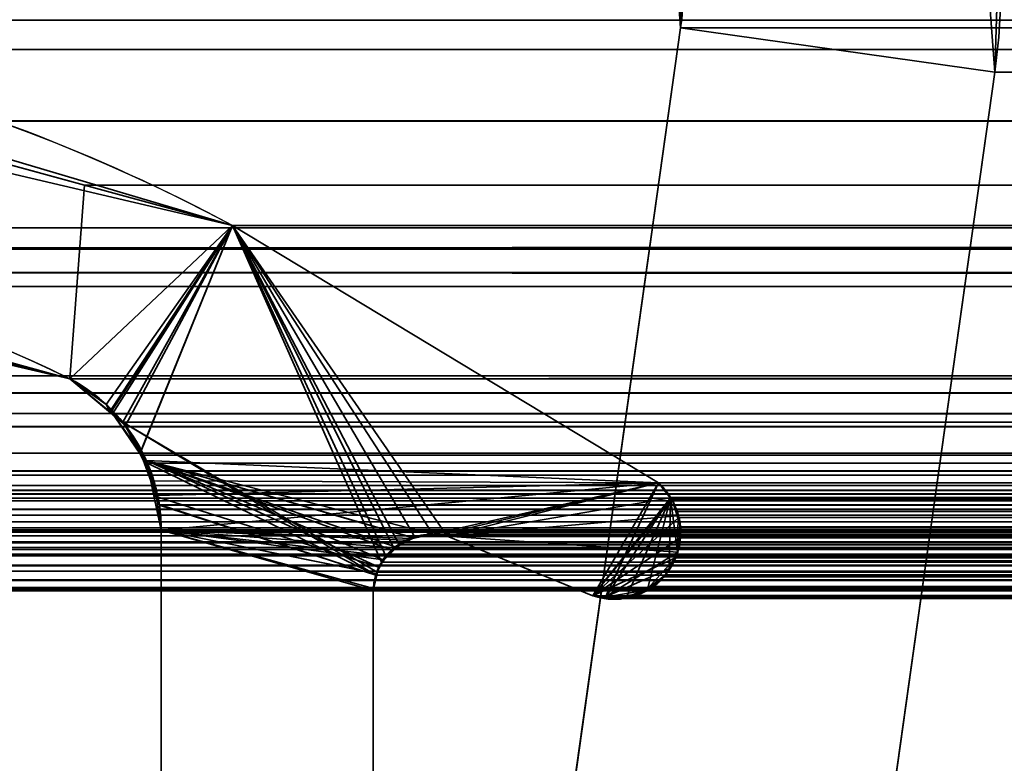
# Model space of a CAD drawing. Header units: millimetres. Extents: x -603 to 3703, y -120 to 193.
# Tile 331 of 656: x 1020.83 to 1025.49, y 10.73 to 14.24. Entities that reach past the tile are written whole.
import ezdxf

# ---------------------------------------------------------------- set-up
doc = ezdxf.new("R2010")
doc.units = ezdxf.units.MM
doc.layers.add('152', color=7, linetype='Continuous', true_color=0xffffff)

# ---------------------------------------------------------------- blocks, each defined once
blk = doc.blocks.new('UG_SURFACE_002')
at = {"layer": '152', "color": 252, "linetype": 'Continuous', "lineweight": 35}
for points in [[(2177.5, -35, 2213.0001), (2177.5, 174.4, 2213.0001), (822.5, 174.4, 2213.0001), (822.5, -35, 2213.0001)], [(972.5, -35, 2063), (972.5, 174.4, 2063), (2027.4999, 174.4, 2063), (2027.4999, -35, 2063)]]:
    blk.add_3dface(points, dxfattribs=at)
blk = doc.blocks.new('UG_SURFACE_087')
at = {"layer": '152', "color": 252, "linetype": 'Continuous', "lineweight": 35}
for points in [[(1023.9546, 14.2001, -7), (1023.9049, 14.8687, -7), (1025.3432, 15.2948, -7), (1025.4401, 13.9913, -7)], [(1025.4616, 14.6483, 2008.0385), (1025.4401, 13.9913, -7), (1025.3432, 15.2948, -7)], [(1023.9657, 14.5371, 2009.5344), (1023.9049, 14.8687, -7), (1023.9546, 14.2001, -7)], [(1025.4401, 13.9913, 2008.06), (1025.4616, 14.6483, 2008.0385), (1023.9657, 14.5371, 2009.5344), (1023.9546, 14.2001, 2009.5453)], [(1025.4616, 14.6483, 2008.0385), (1025.4401, 13.9913, 2008.06), (1025.4401, 13.9913, -7)], [(1023.9546, 14.2001, -7), (1023.9546, 14.2001, 2009.5453), (1023.9657, 14.5371, 2009.5344)], [(1023.9546, 14.2001, 2009.5453), (1023.9546, 14.2001, -7), (1023.0219, 7.5631, -7), (1023.0219, 7.5631, 2010.478)], [(1024.5073, 7.3544, 2008.9927), (1025.4401, 13.9913, 2008.06), (1023.9546, 14.2001, 2009.5453), (1023.0219, 7.5631, 2010.478)], [(1023.0219, 7.5631, -7), (1023.9546, 14.2001, -7), (1025.4401, 13.9913, -7), (1024.5073, 7.3544, -7)], [(1025.4401, 13.9913, 2008.06), (1024.5073, 7.3544, 2008.9927), (1024.5073, 7.3544, -7), (1025.4401, 13.9913, -7)]]:
    blk.add_3dface(points, dxfattribs=at)
blk = doc.blocks.new('UG_SURFACE_088')
at = {"layer": '152', "color": 252, "linetype": 'Continuous', "lineweight": 35}
for points in [[(1023.9546, 14.2001, -7), (1023.9049, 14.8687, -7), (1025.3432, 15.2948, -7), (1025.4401, 13.9913, -7)], [(1025.4616, 14.6483, 2008.0385), (1025.4401, 13.9913, -7), (1025.3432, 15.2948, -7)], [(1023.9657, 14.5371, 2009.5344), (1023.9049, 14.8687, -7), (1023.9546, 14.2001, -7)], [(1025.4401, 13.9913, 2008.06), (1025.4616, 14.6483, 2008.0385), (1023.9657, 14.5371, 2009.5344), (1023.9546, 14.2001, 2009.5453)], [(1025.4616, 14.6483, 2008.0385), (1025.4401, 13.9913, 2008.06), (1025.4401, 13.9913, -7)], [(1023.9546, 14.2001, -7), (1023.9546, 14.2001, 2009.5453), (1023.9657, 14.5371, 2009.5344)], [(1023.9546, 14.2001, 2009.5453), (1023.9546, 14.2001, -7), (1023.0219, 7.5631, -7), (1023.0219, 7.5631, 2010.478)], [(1024.5073, 7.3544, 2008.9927), (1025.4401, 13.9913, 2008.06), (1023.9546, 14.2001, 2009.5453), (1023.0219, 7.5631, 2010.478)], [(1023.0219, 7.5631, -7), (1023.9546, 14.2001, -7), (1025.4401, 13.9913, -7), (1024.5073, 7.3544, -7)], [(1025.4401, 13.9913, 2008.06), (1024.5073, 7.3544, 2008.9927), (1024.5073, 7.3544, -7), (1025.4401, 13.9913, -7)]]:
    blk.add_3dface(points, dxfattribs=at)
blk = doc.blocks.new('UG_SURFACE_089')
at = {"layer": '152', "color": 252, "linetype": 'Continuous', "lineweight": 35}
for points in [[(1023.9546, 14.2001, 2009.5453), (1023.9657, 14.5371, 2009.5344), (1025.4616, 14.6483, 2008.0385), (1025.4401, 13.9913, 2008.06)], [(1974.5384, 14.6483, 2008.0385), (1025.4401, 13.9913, 2008.06), (1025.4616, 14.6483, 2008.0385)], [(1974.5384, 14.6483, 2008.0385), (1974.5599, 13.9913, 2008.06), (1025.4401, 13.9913, 2008.06)], [(1023.9657, 14.5371, 2009.5344), (1023.9546, 14.2001, 2009.5453), (1976.0454, 14.2001, 2009.5453)], [(1023.9657, 14.5371, 2009.5344), (1976.0454, 14.2001, 2009.5453), (1976.0343, 14.5371, 2009.5344)], [(1011, -46.92, 2022.5), (1989, -46.92, 2022.5), (1989, 14.42, 2022.5), (1011, 14.42, 2022.5)], [(1012.5, -46.92, 2020.9999), (1012.5, 14.42, 2020.9999), (1987.5, 14.42, 2020.9999), (1987.5, -46.92, 2020.9999)], [(1023.9546, 14.2001, 2009.5453), (1023.0219, 7.5631, 2010.478), (1976.9781, 7.5631, 2010.478), (1976.0454, 14.2001, 2009.5453)], [(1023.0219, 7.5631, 2010.478), (1023.9546, 14.2001, 2009.5453), (1025.4401, 13.9913, 2008.06), (1024.5073, 7.3544, 2008.9927)], [(1025.4401, 13.9913, 2008.06), (1974.5599, 13.9913, 2008.06), (1975.4927, 7.3544, 2008.9927), (1024.5073, 7.3544, 2008.9927)]]:
    blk.add_3dface(points, dxfattribs=at)
blk = doc.blocks.new('UG_SURFACE_143')
at = {"layer": '152', "color": 7, "linetype": 'Continuous', "lineweight": 35}
for points in [[(1019.1603, 14.0597, -7), (1019.1569, 13.8955, 2014.343), (1021.837, 13.2666, 2011.663)], [(1021.837, 13.2666, 2011.663), (1021.837, 13.2666, -7), (1019.1603, 14.0597, -7)], [(1019.1603, 14.0597, -7), (1021.837, 13.2666, -7), (1021.0677, 12.5427, -7), (1019.5546, 12.9202, -7)], [(1019.5757, 12.9535, 2013.9244), (1021.0677, 12.5427, 2012.4321), (1021.837, 13.2666, 2011.663), (1019.1569, 13.8955, 2014.343)], [(1021.2393, 12.4215, -7), (1021.0677, 12.5427, -7), (1021.837, 13.2666, -7)], [(1021.837, 13.2666, 2011.663), (1021.0677, 12.5427, 2012.4321), (1021.2597, 12.3814, 2012.2404)], [(1021.2604, 12.3921, -7), (1021.2393, 12.4215, -7), (1021.837, 13.2666, -7)], [(1021.2597, 12.3814, 2012.2404), (1021.3308, 12.3216, 2012.1691), (1021.837, 13.2666, 2011.663)], [(1021.837, 13.2666, -7), (1021.4024, 12.1942, -7), (1021.2604, 12.3921, -7)], [(1021.837, 13.2666, 2011.663), (1021.3308, 12.3216, 2012.1691), (1021.3993, 12.1889, 2012.1007)], [(1021.3993, 12.1889, 2012.1007), (1021.4653, 12.0607, 2012.0347), (1023.8501, 12.0514, 2009.65), (1021.837, 13.2666, 2011.663)], [(1021.837, 13.2666, -7), (1023.8501, 12.0514, -7), (1021.4299, 12.1557, -7), (1021.4024, 12.1942, -7)], [(1021.837, 13.2666, 2011.663), (1023.8501, 12.0514, 2009.65), (1023.8501, 12.0514, -7), (1021.837, 13.2666, -7)], [(1021.0677, 12.5427, 2012.4321), (1019.5757, 12.9535, 2013.9244), (1019.5546, 12.9202, -7)], [(1019.5546, 12.9202, -7), (1021.0677, 12.5427, -7), (1021.0677, 12.5427, 2012.4321)], [(1021.0677, 12.5427, -7), (1021.2393, 12.4215, -7), (1021.2597, 12.3814, 2012.2404)], [(1021.2597, 12.3814, 2012.2404), (1021.0677, 12.5427, 2012.4321), (1021.0677, 12.5427, -7)], [(1021.2393, 12.4215, -7), (1021.2604, 12.3921, -7), (1021.2597, 12.3814, 2012.2404)], [(1021.3308, 12.3216, 2012.1691), (1021.2597, 12.3814, 2012.2404), (1021.2604, 12.3921, -7)], [(1021.2604, 12.3921, -7), (1021.4024, 12.1942, -7), (1021.3993, 12.1889, 2012.1007)], [(1021.3993, 12.1889, 2012.1007), (1021.3308, 12.3216, 2012.1691), (1021.2604, 12.3921, -7)], [(1021.4653, 12.0607, 2012.0347), (1021.3993, 12.1889, 2012.1007), (1021.4024, 12.1942, -7)], [(1021.4024, 12.1942, -7), (1021.4299, 12.1557, -7), (1021.4756, 11.9915, 2012.0244)], [(1021.4756, 11.9915, 2012.0244), (1021.4653, 12.0607, 2012.0347), (1021.4024, 12.1942, -7)], [(1021.4654, 11.9898, -7), (1021.4299, 12.1557, -7), (1022.5284, 11.6524, -7)], [(1021.4299, 12.1557, -7), (1022.5879, 11.7338, -7), (1022.5527, 11.6857, -7)], [(1021.4299, 12.1557, -7), (1022.6831, 11.7922, -7), (1022.6097, 11.7471, -7)], [(1021.4299, 12.1557, -7), (1022.7839, 11.8082, -7), (1022.6879, 11.793, -7)], [(1022.6097, 11.7471, -7), (1022.5879, 11.7338, -7), (1021.4299, 12.1557, -7)], [(1022.818, 11.8051, -7), (1022.7839, 11.8082, -7), (1021.4299, 12.1557, -7), (1023.8501, 12.0514, -7)], [(1022.6879, 11.793, -7), (1022.6831, 11.7922, -7), (1021.4299, 12.1557, -7)], [(1022.5527, 11.6857, -7), (1022.5284, 11.6524, -7), (1021.4299, 12.1557, -7)], [(1021.4299, 12.1557, -7), (1021.4654, 11.9898, -7), (1021.4756, 11.9915, 2012.0244)], [(1023.8501, 12.0514, 2009.65), (1021.4653, 12.0607, 2012.0347), (1021.4756, 11.9915, 2012.0244)], [(1021.4756, 11.9915, 2012.0244), (1021.5, 11.8277, 2012.0001), (1023.8501, 12.0514, 2009.65)], [(1022.6884, 11.7875, 2010.8116), (1022.7839, 11.8082, 2010.7162), (1023.8501, 12.0514, 2009.65), (1021.5, 11.8277, 2012.0001)], [(1023.8501, 12.0514, 2009.65), (1022.7839, 11.8082, 2010.7162), (1022.818, 11.8051, 2010.6821)], [(1023.8501, 12.0514, -7), (1022.8515, 11.798, -7), (1022.818, 11.8051, -7)], [(1022.818, 11.8051, 2010.6821), (1022.8515, 11.798, 2010.6485), (1023.8501, 12.0514, 2009.65)], [(1022.8515, 11.798, -7), (1023.8501, 12.0514, -7), (1023.9059, 11.9797, -7)], [(1023.8501, 12.0514, 2009.65), (1022.8515, 11.798, 2010.6485), (1023.54, 11.5173, 2009.9599), (1023.5965, 11.5037, 2009.9034)], [(1023.9075, 11.9798, 2009.5925), (1023.8501, 12.0514, 2009.65), (1023.5965, 11.5037, 2009.9034), (1023.597, 11.5036, 2009.903)], [(1023.8501, 12.0514, -7), (1023.8501, 12.0514, 2009.65), (1023.9075, 11.9798, 2009.5925)], [(1023.9075, 11.9798, 2009.5925), (1023.9059, 11.9797, -7), (1023.8501, 12.0514, -7)], [(1021.5, 11.8277, 2012.0001), (1021.4756, 11.9915, 2012.0244), (1021.4654, 11.9898, -7)], [(1022.5284, 11.6524, -7), (1022.5208, 11.6205, -7), (1021.5, 11.8277, -7), (1021.4654, 11.9898, -7)], [(1021.4654, 11.9898, -7), (1021.5, 11.8277, -7), (1021.5, 11.8277, 2012.0001)], [(1023.9059, 11.9797, -7), (1023.9217, 11.9593, -7), (1023.9393, 11.8953, -7), (1022.8515, 11.798, -7)], [(1023.9075, 11.9798, 2009.5925), (1023.597, 11.5036, 2009.903), (1023.7019, 11.5184, 2009.798)], [(1023.9075, 11.9798, 2009.5925), (1023.7019, 11.5184, 2009.798), (1023.7703, 11.528, 2009.7296), (1023.7987, 11.5489, 2009.7013)], [(1023.7987, 11.5489, 2009.7013), (1023.8774, 11.6068, 2009.6226), (1023.9007, 11.6452, 2009.5992), (1023.9075, 11.9798, 2009.5925)], [(1023.9075, 11.9798, 2009.5925), (1023.9007, 11.6452, 2009.5992), (1023.9345, 11.7002, 2009.5656), (1023.94, 11.724, 2009.5601)], [(1023.9059, 11.9797, -7), (1023.9075, 11.9798, 2009.5925), (1023.9173, 11.9675, 2009.5825)], [(1023.9173, 11.9675, 2009.5825), (1023.9217, 11.9593, -7), (1023.9059, 11.9797, -7)], [(1023.9438, 11.8957, 2009.5563), (1023.9173, 11.9675, 2009.5825), (1023.9075, 11.9798, 2009.5925), (1023.94, 11.724, 2009.5601)], [(1023.9173, 11.9675, 2009.5825), (1023.9393, 11.8953, -7), (1023.9217, 11.9593, -7)], [(1023.9173, 11.9675, 2009.5825), (1023.9438, 11.8957, 2009.5563), (1023.9393, 11.8953, -7)], [(1023.9393, 11.8953, -7), (1023.9557, 11.835, -7), (1023.9527, 11.8107, -7), (1022.8515, 11.798, -7)], [(1023.9557, 11.835, -7), (1023.9393, 11.8953, -7), (1023.9438, 11.8957, 2009.5563)], [(1023.954, 11.81, 2009.546), (1023.9497, 11.8796, 2009.5503), (1023.9438, 11.8957, 2009.5563), (1023.94, 11.724, 2009.5601)], [(1023.9557, 11.835, -7), (1023.9438, 11.8957, 2009.5563), (1023.9497, 11.8796, 2009.5503)], [(1023.9497, 11.8796, 2009.5503), (1023.9527, 11.8107, -7), (1023.9557, 11.835, -7)], [(1023.9497, 11.8796, 2009.5503), (1023.954, 11.81, 2009.546), (1023.9527, 11.8107, -7)], [(1021.5, 5.7035, -7), (1021.5, 11.8277, -7), (1022.5021, 11.5427, -7), (1022.5021, 7.7467, -7)], [(1022.5208, 11.6205, -7), (1022.5021, 11.5427, -7), (1021.5, 11.8277, -7)], [(1022.5021, 7.7467, 2010.9978), (1022.5021, 11.5427, 2010.9978), (1021.5, 11.8277, 2012.0001), (1021.5, 5.7035, 2012.0001)], [(1022.5021, 11.5427, 2010.9978), (1022.5161, 11.6216, 2010.9839), (1022.5163, 11.6222, 2010.9837), (1021.5, 11.8277, 2012.0001)], [(1021.5, 11.8277, 2012.0001), (1022.6548, 11.7801, 2010.8452), (1022.6884, 11.7875, 2010.8116)], [(1021.5, 11.8277, 2012.0001), (1022.5614, 11.705, 2010.9386), (1022.6101, 11.7442, 2010.89)], [(1022.6101, 11.7442, 2010.89), (1022.6548, 11.7801, 2010.8452), (1021.5, 11.8277, 2012.0001)], [(1021.5, 11.8277, 2012.0001), (1022.5163, 11.6222, 2010.9837), (1022.5512, 11.6862, 2010.9489)], [(1022.5512, 11.6862, 2010.9489), (1022.5614, 11.705, 2010.9386), (1021.5, 11.8277, 2012.0001)], [(1021.5, 11.8277, -7), (1021.5, 5.7035, -7), (1021.5, 5.7035, 2012.0001), (1021.5, 11.8277, 2012.0001)], [(1022.6097, 11.7471, -7), (1022.6831, 11.7922, -7), (1022.6884, 11.7875, 2010.8116)], [(1022.6884, 11.7875, 2010.8116), (1022.6548, 11.7801, 2010.8452), (1022.6097, 11.7471, -7)], [(1022.6548, 11.7801, 2010.8452), (1022.6101, 11.7442, 2010.89), (1022.6097, 11.7471, -7)], [(1022.6831, 11.7922, -7), (1022.6879, 11.793, -7), (1022.6884, 11.7875, 2010.8116)], [(1022.6879, 11.793, -7), (1022.7839, 11.8082, -7), (1022.7839, 11.8082, 2010.7162)], [(1022.7839, 11.8082, 2010.7162), (1022.6884, 11.7875, 2010.8116), (1022.6879, 11.793, -7)], [(1022.7839, 11.8082, -7), (1022.818, 11.8051, -7), (1022.8515, 11.798, 2010.6485)], [(1022.8515, 11.798, 2010.6485), (1022.818, 11.8051, 2010.6821), (1022.7839, 11.8082, -7)], [(1022.818, 11.8051, 2010.6821), (1022.7839, 11.8082, 2010.7162), (1022.7839, 11.8082, -7)], [(1022.818, 11.8051, -7), (1022.8515, 11.798, -7), (1022.8515, 11.798, 2010.6485)], [(1023.9527, 11.8107, -7), (1023.942, 11.723, -7), (1022.8515, 11.798, -7)], [(1023.54, 11.5173, 2009.9599), (1022.8515, 11.798, 2010.6485), (1022.8515, 11.798, -7), (1023.54, 11.5173, -7)], [(1023.5974, 11.5103, -7), (1023.54, 11.5173, -7), (1022.8515, 11.798, -7), (1023.942, 11.723, -7)], [(1023.94, 11.724, 2009.5601), (1023.9552, 11.7899, 2009.5448), (1023.954, 11.81, 2009.546)], [(1023.9552, 11.7899, 2009.5448), (1023.94, 11.724, 2009.5601), (1023.942, 11.723, -7)], [(1023.9552, 11.7899, 2009.5448), (1023.942, 11.723, -7), (1023.9527, 11.8107, -7)], [(1023.9527, 11.8107, -7), (1023.954, 11.81, 2009.546), (1023.9552, 11.7899, 2009.5448)], [(1022.5527, 11.6857, -7), (1022.5879, 11.7338, -7), (1022.6101, 11.7442, 2010.89)], [(1022.6101, 11.7442, 2010.89), (1022.5614, 11.705, 2010.9386), (1022.5527, 11.6857, -7)], [(1022.5879, 11.7338, -7), (1022.6097, 11.7471, -7), (1022.6101, 11.7442, 2010.89)], [(1022.5512, 11.6862, 2010.9489), (1022.5163, 11.6222, 2010.9837), (1022.5284, 11.6524, -7)], [(1022.5284, 11.6524, -7), (1022.5527, 11.6857, -7), (1022.5512, 11.6862, 2010.9489)], [(1022.5614, 11.705, 2010.9386), (1022.5512, 11.6862, 2010.9489), (1022.5527, 11.6857, -7)], [(1023.5974, 11.5103, -7), (1023.942, 11.723, -7), (1023.9418, 11.7207, -7), (1023.8986, 11.6444, -7)], [(1023.8986, 11.6444, -7), (1023.9418, 11.7207, -7), (1023.94, 11.724, 2009.5601)], [(1023.94, 11.724, 2009.5601), (1023.9345, 11.7002, 2009.5656), (1023.8986, 11.6444, -7)], [(1023.9345, 11.7002, 2009.5656), (1023.9007, 11.6452, 2009.5992), (1023.8986, 11.6444, -7)], [(1023.9418, 11.7207, -7), (1023.942, 11.723, -7), (1023.94, 11.724, 2009.5601)], [(1022.5208, 11.6205, -7), (1022.5284, 11.6524, -7), (1022.5163, 11.6222, 2010.9837)], [(1023.8986, 11.6444, -7), (1023.8774, 11.6068, -7), (1023.7995, 11.5449, -7), (1023.5974, 11.5103, -7)], [(1023.8774, 11.6068, -7), (1023.8986, 11.6444, -7), (1023.9007, 11.6452, 2009.5992)], [(1023.9007, 11.6452, 2009.5992), (1023.8774, 11.6068, 2009.6226), (1023.8774, 11.6068, -7)], [(1022.5021, 11.5427, -7), (1022.5208, 11.6205, -7), (1022.5161, 11.6216, 2010.9839)], [(1022.5161, 11.6216, 2010.9839), (1022.5021, 11.5427, 2010.9978), (1022.5021, 11.5427, -7)], [(1022.5163, 11.6222, 2010.9837), (1022.5161, 11.6216, 2010.9839), (1022.5208, 11.6205, -7)], [(1023.8774, 11.6068, 2009.6226), (1023.7987, 11.5489, 2009.7013), (1023.7995, 11.5449, -7)], [(1023.7995, 11.5449, -7), (1023.8774, 11.6068, -7), (1023.8774, 11.6068, 2009.6226)], [(1023.5974, 11.5103, -7), (1023.7995, 11.5449, -7), (1023.7916, 11.5385, -7), (1023.7013, 11.5113, -7)], [(1023.7013, 11.5113, -7), (1023.7916, 11.5385, -7), (1023.7987, 11.5489, 2009.7013)], [(1023.7987, 11.5489, 2009.7013), (1023.7703, 11.528, 2009.7296), (1023.7013, 11.5113, -7)], [(1023.7916, 11.5385, -7), (1023.7995, 11.5449, -7), (1023.7987, 11.5489, 2009.7013)], [(1022.5021, 11.5427, 2010.9978), (1022.5021, 7.7467, 2010.9978), (1022.5021, 7.7467, -7), (1022.5021, 11.5427, -7)], [(1023.54, 11.5173, -7), (1023.5974, 11.5103, -7), (1023.5965, 11.5037, 2009.9034)], [(1023.5965, 11.5037, 2009.9034), (1023.54, 11.5173, 2009.9599), (1023.54, 11.5173, -7)], [(1023.597, 11.5036, 2009.903), (1023.5965, 11.5037, 2009.9034), (1023.5974, 11.5103, -7)], [(1023.7019, 11.5184, 2009.798), (1023.597, 11.5036, 2009.903), (1023.5974, 11.5103, -7)], [(1023.5974, 11.5103, -7), (1023.669, 11.5016, -7), (1023.7019, 11.5184, 2009.798)], [(1023.7013, 11.5113, -7), (1023.669, 11.5016, -7), (1023.5974, 11.5103, -7)], [(1023.669, 11.5016, -7), (1023.7013, 11.5113, -7), (1023.7019, 11.5184, 2009.798)], [(1023.7703, 11.528, 2009.7296), (1023.7019, 11.5184, 2009.798), (1023.7013, 11.5113, -7)]]:
    blk.add_3dface(points, dxfattribs=at)
blk = doc.blocks.new('UG_SURFACE_144')
at = {"layer": '152', "color": 7, "linetype": 'Continuous', "lineweight": 35}
for points in [[(1016.3209, 13.7583, 2017.179), (1983.6956, 13.8669, 2017.1957), (1981.7187, 14.2362, 2015.2187)], [(1018.2813, 14.2362, 2015.2187), (1016.3209, 13.7583, 2017.179), (1981.7187, 14.2362, 2015.2187)], [(1981.7187, 14.2362, 2015.2187), (1981.2121, 14.098, 2014.7121), (1018.7879, 14.098, 2014.7121), (1018.2813, 14.2362, 2015.2187)], [(1018.7879, 14.098, 2014.7121), (1021.1374, 13.4574, 2012.3627), (1021.0677, 12.5427, 2012.4321), (1019.1959, 12.9779, 2014.3042)], [(1018.7879, 14.098, 2014.7121), (1981.2121, 14.098, 2014.7121), (1978.8626, 13.4574, 2012.3627), (1021.1374, 13.4574, 2012.3627)], [(1013.8481, 13.1555, 2019.6519), (1985.35, 13.5578, 2018.8501), (1983.6956, 13.8669, 2017.1957)], [(1983.6956, 13.8669, 2017.1957), (1016.3209, 13.7583, 2017.179), (1013.8481, 13.1555, 2019.6519)], [(1013.8481, 13.1555, 2019.6519), (1986.1519, 13.1555, 2019.6519), (1985.35, 13.5578, 2018.8501)], [(1021.2693, 12.3774, 2012.2306), (1021.0677, 12.5427, 2012.4321), (1021.1374, 13.4574, 2012.3627), (1021.837, 13.2666, 2011.663)], [(1021.1374, 13.4574, 2012.3627), (1978.8626, 13.4574, 2012.3627), (1978.163, 13.2666, 2011.663), (1021.837, 13.2666, 2011.663)], [(1021.837, 13.2666, 2011.663), (1021.3189, 12.3367, 2012.181), (1021.2693, 12.3774, 2012.2306)], [(1021.3189, 12.3367, 2012.181), (1021.837, 13.2666, 2011.663), (1022.5414, 11.6764, 2010.9587), (1022.5202, 11.6289, 2010.9799)], [(1023.54, 11.5173, 2009.9599), (1022.8515, 11.798, 2010.6485), (1021.837, 13.2666, 2011.663), (1023.8501, 12.0514, 2009.65)], [(1021.837, 13.2666, 2011.663), (1022.5992, 11.7439, 2010.9007), (1022.5629, 11.7014, 2010.9372)], [(1021.837, 13.2666, 2011.663), (1022.6966, 11.7966, 2010.8035), (1022.624, 11.7573, 2010.8759)], [(1022.8515, 11.798, 2010.6485), (1022.7839, 11.8082, 2010.7162), (1021.837, 13.2666, 2011.663)], [(1022.5629, 11.7014, 2010.9372), (1022.5414, 11.6764, 2010.9587), (1021.837, 13.2666, 2011.663)], [(1022.7839, 11.8082, 2010.7162), (1022.6973, 11.7967, 2010.8027), (1022.6966, 11.7966, 2010.8035), (1021.837, 13.2666, 2011.663)], [(1022.624, 11.7573, 2010.8759), (1022.5992, 11.7439, 2010.9007), (1021.837, 13.2666, 2011.663)], [(1978.163, 13.2666, 2011.663), (1976.1499, 12.0514, 2009.65), (1023.8501, 12.0514, 2009.65), (1021.837, 13.2666, 2011.663)], [(1982.9363, 13.0479, 2016.4363), (1017.064, 13.0446, 2016.4361), (1017.9994, 13.2561, 2015.5005)], [(1017.9994, 13.2561, 2015.5005), (1019.1959, 12.9779, 2014.3042), (1980.7879, 13.1186, 2014.2879)], [(1980.7879, 13.1186, 2014.2879), (1982.0217, 13.2561, 2015.5215), (1017.9994, 13.2561, 2015.5005)], [(1982.0217, 13.2561, 2015.5215), (1982.9363, 13.0479, 2016.4363), (1017.9994, 13.2561, 2015.5005)], [(1987.9445, 12.0875, 2021.4446), (1986.1519, 13.1555, 2019.6519), (1013.8481, 13.1555, 2019.6519), (1012.0555, 12.0875, 2021.4446)], [(1980.4769, 13.084, 2013.9768), (1980.7879, 13.1186, 2014.2879), (1019.1959, 12.9779, 2014.3042)], [(1980.4769, 13.084, 2013.9768), (1019.1959, 12.9779, 2014.3042), (1021.0677, 12.5427, 2012.4321)], [(1021.0677, 12.5427, 2012.4321), (1978.9323, 12.5427, 2012.4321), (1980.4769, 13.084, 2013.9768)], [(1985.095, 12.5565, 2018.595), (1014.905, 12.5565, 2018.595), (1017.064, 13.0446, 2016.4361)], [(1017.064, 13.0446, 2016.4361), (1982.9363, 13.0479, 2016.4363), (1985.095, 12.5565, 2018.595)], [(1014.7902, 12.4748, 2018.7099), (1014.905, 12.5565, 2018.595), (1985.095, 12.5565, 2018.595)], [(1985.095, 12.5565, 2018.595), (1985.2128, 12.484, 2018.7128), (1014.7902, 12.4748, 2018.7099)], [(1021.2693, 12.3774, 2012.2306), (1978.7307, 12.3774, 2012.2306), (1978.9323, 12.5427, 2012.4321), (1021.0677, 12.5427, 2012.4321)], [(1014.653, 12.3772, 2018.847), (1014.7902, 12.4748, 2018.7099), (1985.2128, 12.484, 2018.7128)], [(1985.2128, 12.484, 2018.7128), (1985.2703, 12.4486, 2018.7702), (1014.653, 12.3772, 2018.847)], [(1985.2703, 12.4486, 2018.7702), (1014.6101, 12.3159, 2018.8899), (1014.653, 12.3772, 2018.847)], [(1985.2703, 12.4486, 2018.7702), (1985.3896, 12.3134, 2018.8897), (1014.6101, 12.3159, 2018.8899)], [(1978.6811, 12.3367, 2012.181), (1021.2693, 12.3774, 2012.2306), (1021.3189, 12.3367, 2012.181)], [(1978.6811, 12.3367, 2012.181), (1978.7307, 12.3774, 2012.2306), (1021.2693, 12.3774, 2012.2306)], [(1021.3189, 12.3367, 2012.181), (1978.5872, 12.1809, 2012.0871), (1978.6811, 12.3367, 2012.181)], [(1021.3189, 12.3367, 2012.181), (1021.4128, 12.1809, 2012.0871), (1978.5872, 12.1809, 2012.0871)], [(1022.5202, 11.6289, 2010.9799), (1022.5137, 11.6145, 2010.9863), (1021.3189, 12.3367, 2012.181)], [(1021.435, 12.1441, 2012.0649), (1021.4128, 12.1809, 2012.0871), (1021.3189, 12.3367, 2012.181), (1022.5137, 11.6145, 2010.9863)], [(1014.522, 12.19, 2018.9781), (1014.6101, 12.3159, 2018.8899), (1985.3896, 12.3134, 2018.8897)], [(1985.3896, 12.3134, 2018.8897), (1985.442, 12.2541, 2018.9421), (1014.522, 12.19, 2018.9781)], [(1985.442, 12.2541, 2018.9421), (1014.4928, 12.1065, 2019.0072), (1014.522, 12.19, 2018.9781)], [(1985.442, 12.2541, 2018.9421), (1985.5098, 12.1077, 2019.0098), (1014.4928, 12.1065, 2019.0072)], [(1978.5092, 11.9475, 2012.0091), (1021.4128, 12.1809, 2012.0871), (1021.435, 12.1441, 2012.0649)], [(1978.5092, 11.9475, 2012.0091), (1978.565, 12.1441, 2012.0649), (1021.4128, 12.1809, 2012.0871)], [(1978.565, 12.1441, 2012.0649), (1978.5872, 12.1809, 2012.0871), (1021.4128, 12.1809, 2012.0871)], [(1014.4547, 11.9977, 2019.0454), (1014.4928, 12.1065, 2019.0072), (1985.5098, 12.1077, 2019.0098)], [(1985.5098, 12.1077, 2019.0098), (1985.5249, 12.0751, 2019.0248), (1014.4547, 11.9977, 2019.0454)], [(1978.5089, 11.9448, 2012.0089), (1021.435, 12.1441, 2012.0649), (1021.4908, 11.9475, 2012.0091)], [(1021.435, 12.1441, 2012.0649), (1978.5089, 11.9448, 2012.0089), (1978.5092, 11.9475, 2012.0091)], [(1021.4908, 11.9475, 2012.0091), (1021.435, 12.1441, 2012.0649), (1022.5137, 11.6145, 2010.9863)], [(1012.0555, 12.0875, 2021.4446), (1012.0012, 12.0382, 2021.4989), (1987.998, 12.0364, 2021.498)], [(1987.998, 12.0364, 2021.498), (1987.9445, 12.0875, 2021.4446), (1012.0555, 12.0875, 2021.4446)], [(1985.5249, 12.0751, 2019.0248), (1985.5615, 11.8663, 2019.0616), (1014.4547, 11.9977, 2019.0454)], [(1988.052, 11.9652, 2021.5521), (1011.976, 12.0155, 2021.524), (1011.9516, 11.9779, 2021.5485)], [(1012.0012, 12.0382, 2021.4989), (1011.976, 12.0155, 2021.524), (1988.0328, 12.0032, 2021.5328)], [(1011.976, 12.0155, 2021.524), (1988.052, 11.9652, 2021.5521), (1988.0328, 12.0032, 2021.5328)], [(1988.0328, 12.0032, 2021.5328), (1987.998, 12.0364, 2021.498), (1012.0012, 12.0382, 2021.4989)], [(1023.8501, 12.0514, 2009.65), (1023.909, 11.9819, 2009.5911), (1023.54, 11.5173, 2009.9599)], [(1023.909, 11.9819, 2009.5911), (1023.8501, 12.0514, 2009.65), (1976.1499, 12.0514, 2009.65)], [(1023.909, 11.9819, 2009.5911), (1976.1499, 12.0514, 2009.65), (1976.0877, 11.9763, 2009.5878)], [(1988.052, 11.9652, 2021.5521), (1011.9473, 11.9664, 2021.5528), (1011.9319, 11.9258, 2021.5681)], [(1011.9319, 11.9258, 2021.5681), (1988.0691, 11.9316, 2021.569), (1988.052, 11.9652, 2021.5521)], [(1011.9516, 11.9779, 2021.5485), (1011.9473, 11.9664, 2021.5528), (1988.052, 11.9652, 2021.5521)], [(1985.5615, 11.8663, 2019.0616), (1014.4385, 11.8663, 2019.0616), (1014.4547, 11.9977, 2019.0454)], [(1023.909, 11.9819, 2009.5911), (1023.9128, 11.9737, 2009.5873), (1023.54, 11.5173, 2009.9599)], [(1023.54, 11.5173, 2009.9599), (1023.9128, 11.9737, 2009.5873), (1023.9401, 11.9155, 2009.5599), (1023.9462, 11.8863, 2009.5539)], [(1976.0877, 11.9763, 2009.5878), (1023.9128, 11.9737, 2009.5873), (1023.909, 11.9819, 2009.5911)], [(1976.0877, 11.9763, 2009.5878), (1976.0867, 11.9742, 2009.5868), (1023.9128, 11.9737, 2009.5873)], [(1023.9401, 11.9155, 2009.5599), (1023.9128, 11.9737, 2009.5873), (1976.0867, 11.9742, 2009.5868)], [(1023.9401, 11.9155, 2009.5599), (1976.0867, 11.9742, 2009.5868), (1976.0551, 11.8998, 2009.5551)], [(1011.9319, 11.9258, 2021.5681), (1011.9216, 11.8984, 2021.5783), (1988.0853, 11.846, 2021.5852)], [(1011.9319, 11.9258, 2021.5681), (1988.0698, 11.9274, 2021.5697), (1988.0691, 11.9316, 2021.569)], [(1988.0853, 11.846, 2021.5852), (1988.0698, 11.9274, 2021.5697), (1011.9319, 11.9258, 2021.5681)], [(1021.4908, 11.9475, 2012.0091), (1021.4911, 11.9448, 2012.0089), (1978.5089, 11.9448, 2012.0089)], [(1021.4911, 11.9448, 2012.0089), (1021.4908, 11.9475, 2012.0091), (1022.5137, 11.6145, 2010.9863)], [(1021.5, 11.8277, 2012.0001), (1978.5, 11.8277, 2012.0001), (1978.5089, 11.9448, 2012.0089), (1021.4911, 11.9448, 2012.0089)], [(1022.5137, 11.6145, 2010.9863), (1022.5036, 11.5516, 2010.9963), (1021.5, 11.8277, 2012.0001), (1021.4911, 11.9448, 2012.0089)], [(1976.0551, 11.8998, 2009.5551), (1023.9462, 11.8863, 2009.5539), (1023.9401, 11.9155, 2009.5599)], [(1011.9216, 11.8984, 2021.5783), (1011.9156, 11.8382, 2021.5845), (1988.0853, 11.846, 2021.5852)], [(1023.54, 11.5173, 2009.9599), (1023.9462, 11.8863, 2009.5539), (1023.9551, 11.8424, 2009.5448), (1023.9526, 11.791, 2009.5475)], [(1976.0551, 11.8998, 2009.5551), (1976.0535, 11.8868, 2009.5534), (1023.9462, 11.8863, 2009.5539)], [(1023.9551, 11.8424, 2009.5448), (1023.9462, 11.8863, 2009.5539), (1976.0535, 11.8868, 2009.5534)], [(1023.9551, 11.8424, 2009.5448), (1976.0535, 11.8868, 2009.5534), (1976.0437, 11.8115, 2009.5437)], [(1988.0844, 11.8085, 2021.5845), (1011.9156, 11.8382, 2021.5845), (1011.9146, 11.8282, 2021.5855)], [(1011.9146, 11.8282, 2021.5855), (1011.9281, 11.7445, 2021.5719), (1988.0719, 11.7445, 2021.5719)], [(1988.0719, 11.7445, 2021.5719), (1988.0844, 11.8085, 2021.5845), (1011.9146, 11.8282, 2021.5855)], [(1011.9156, 11.8382, 2021.5845), (1988.085, 11.8384, 2021.585), (1988.0853, 11.846, 2021.5852)], [(1988.0844, 11.8085, 2021.5845), (1988.085, 11.8384, 2021.585), (1011.9156, 11.8382, 2021.5845)], [(1986.8232, 11.8261, 2020.3233), (1013.1145, 11.8176, 2020.3855), (1013.1871, 11.8202, 2020.313)], [(1986.8232, 11.8261, 2020.3233), (1986.8855, 11.8187, 2020.3855), (1013.1145, 11.8176, 2020.3855)], [(1013.1871, 11.8202, 2020.313), (1986.8134, 11.8229, 2020.3135), (1986.8232, 11.8261, 2020.3233)], [(1986.8134, 11.8229, 2020.3135), (1013.1871, 11.8202, 2020.313), (1013.2166, 11.8212, 2020.2832)], [(1013.2166, 11.8212, 2020.2832), (1986.7394, 11.7993, 2020.2394), (1986.8134, 11.8229, 2020.3135)], [(1014.4385, 6.7187, 2019.0616), (1014.4385, 11.8663, 2019.0616), (1985.5615, 11.8663, 2019.0616), (1985.5615, 6.7187, 2019.0616)], [(1021.5, 11.8277, 2012.0001), (1021.5, 5.7035, 2012.0001), (1978.5, 5.7035, 2012.0001), (1978.5, 11.8277, 2012.0001)], [(1022.5036, 11.5516, 2010.9963), (1022.5021, 11.5427, 2010.9978), (1021.5, 11.8277, 2012.0001)], [(1022.5021, 11.5427, 2010.9978), (1022.5021, 7.7467, 2010.9978), (1021.5, 5.7035, 2012.0001), (1021.5, 11.8277, 2012.0001)], [(1976.0437, 11.8115, 2009.5437), (1023.9526, 11.791, 2009.5475), (1023.9551, 11.8424, 2009.5448)], [(1986.8996, 11.8171, 2020.3996), (1987.6971, 11.5484, 2021.1971), (1012.3029, 11.5484, 2021.1971), (1013.1004, 11.8171, 2020.3996)], [(1986.8996, 11.8171, 2020.3996), (1013.1004, 11.8171, 2020.3996), (1013.1145, 11.8176, 2020.3855)], [(1013.1145, 11.8176, 2020.3855), (1986.8855, 11.8187, 2020.3855), (1986.8996, 11.8171, 2020.3996)], [(1013.2166, 11.8212, 2020.2832), (1013.2601, 11.8, 2020.2398), (1986.7394, 11.7993, 2020.2394)], [(1986.6985, 11.7862, 2020.1986), (1013.2601, 11.8, 2020.2398), (1013.3184, 11.7716, 2020.1817)], [(1986.6985, 11.7862, 2020.1986), (1986.7394, 11.7993, 2020.2394), (1013.2601, 11.8, 2020.2398)], [(1013.3184, 11.7716, 2020.1817), (1986.6828, 11.7701, 2020.1828), (1986.6985, 11.7862, 2020.1986)], [(1977.376, 11.7573, 2010.8759), (1022.624, 11.7573, 2010.8759), (1022.6966, 11.7966, 2010.8035)], [(1022.6966, 11.7966, 2010.8035), (1022.6973, 11.7967, 2010.8027), (1977.3027, 11.7962, 2010.8027), (1977.3067, 11.7956, 2010.8066)], [(1977.3067, 11.7956, 2010.8066), (1977.376, 11.7573, 2010.8759), (1022.6966, 11.7966, 2010.8035)], [(1977.3027, 11.7962, 2010.8027), (1022.6973, 11.7967, 2010.8027), (1022.7839, 11.8082, 2010.7162)], [(1022.7839, 11.8082, 2010.7162), (1977.2161, 11.8082, 2010.7162), (1977.3027, 11.7962, 2010.8027)], [(1022.8515, 11.798, 2010.6485), (1977.1485, 11.798, 2010.6485), (1977.2161, 11.8082, 2010.7162), (1022.7839, 11.8082, 2010.7162)], [(1976.46, 11.5173, 2009.9599), (1977.1485, 11.798, 2010.6485), (1022.8515, 11.798, 2010.6485), (1023.54, 11.5173, 2009.9599)], [(1023.9526, 11.791, 2009.5475), (1023.9511, 11.758, 2009.5489), (1023.9309, 11.6956, 2009.5692), (1023.54, 11.5173, 2009.9599)], [(1023.9511, 11.758, 2009.5489), (1976.0464, 11.7913, 2009.5465), (1976.0541, 11.7351, 2009.5541)], [(1023.9511, 11.758, 2009.5489), (1023.9526, 11.791, 2009.5475), (1976.0464, 11.7913, 2009.5465)], [(1976.0437, 11.8115, 2009.5437), (1976.0464, 11.7913, 2009.5465), (1023.9526, 11.791, 2009.5475)], [(1011.9323, 11.736, 2021.5678), (1988.0677, 11.736, 2021.5678), (1988.0719, 11.7445, 2021.5719), (1011.9281, 11.7445, 2021.5719)], [(1988.0313, 11.662, 2021.5313), (1011.9323, 11.736, 2021.5678), (1011.9687, 11.662, 2021.5313)], [(1988.0313, 11.662, 2021.5313), (1988.0677, 11.736, 2021.5678), (1011.9323, 11.736, 2021.5678)], [(1986.6828, 11.7701, 2020.1828), (1013.3184, 11.7716, 2020.1817), (1013.3264, 11.7677, 2020.1735)], [(1013.3264, 11.7677, 2020.1735), (1986.627, 11.7128, 2020.1271), (1986.6828, 11.7701, 2020.1828)], [(1013.3264, 11.7677, 2020.1735), (1013.3731, 11.7134, 2020.1268), (1986.627, 11.7128, 2020.1271)], [(1977.4016, 11.7431, 2010.9017), (1022.5629, 11.7014, 2010.9372), (1022.5992, 11.7439, 2010.9007)], [(1977.4016, 11.7431, 2010.9017), (1977.4371, 11.7015, 2010.9372), (1022.5629, 11.7014, 2010.9372)], [(1977.4016, 11.7431, 2010.9017), (1022.5992, 11.7439, 2010.9007), (1022.624, 11.7573, 2010.8759)], [(1022.624, 11.7573, 2010.8759), (1977.376, 11.7573, 2010.8759), (1977.4016, 11.7431, 2010.9017)], [(1976.0541, 11.7351, 2009.5541), (1023.9309, 11.6956, 2009.5692), (1023.9511, 11.758, 2009.5489)], [(1976.0541, 11.7351, 2009.5541), (1976.0695, 11.6961, 2009.5694), (1023.9309, 11.6956, 2009.5692)], [(1986.6204, 11.7061, 2020.1204), (1013.3731, 11.7134, 2020.1268), (1013.3799, 11.7055, 2020.1201)], [(1986.6204, 11.7061, 2020.1204), (1986.627, 11.7128, 2020.1271), (1013.3731, 11.7134, 2020.1268)], [(1013.3799, 11.7055, 2020.1201), (1986.5888, 11.6334, 2020.0887), (1986.6204, 11.7061, 2020.1204)], [(1013.3799, 11.7055, 2020.1201), (1013.4112, 11.6334, 2020.0887), (1986.5888, 11.6334, 2020.0887)], [(1977.4586, 11.6764, 2010.9587), (1022.5414, 11.6764, 2010.9587), (1022.5629, 11.7014, 2010.9372)], [(1022.5629, 11.7014, 2010.9372), (1977.4371, 11.7015, 2010.9372), (1977.4586, 11.6764, 2010.9587)], [(1023.7989, 11.5493, 2009.701), (1023.721, 11.5179, 2009.779), (1023.54, 11.5173, 2009.9599), (1023.9309, 11.6956, 2009.5692)], [(1023.7989, 11.5493, 2009.701), (1023.9309, 11.6956, 2009.5692), (1023.9264, 11.6814, 2009.5737), (1023.8837, 11.6165, 2009.6164)], [(1023.9264, 11.6814, 2009.5737), (1976.0695, 11.6961, 2009.5694), (1976.0807, 11.6675, 2009.5806)], [(1023.9264, 11.6814, 2009.5737), (1023.9309, 11.6956, 2009.5692), (1976.0695, 11.6961, 2009.5694)], [(1011.9687, 11.662, 2021.5313), (1011.9725, 11.6582, 2021.5275), (1988.0275, 11.6582, 2021.5275), (1988.0313, 11.662, 2021.5313)], [(1988.0275, 11.6582, 2021.5275), (1011.9725, 11.6582, 2021.5275), (1012.0391, 11.5917, 2021.461)], [(1012.0391, 11.5917, 2021.461), (1987.9611, 11.5914, 2021.461), (1988.0275, 11.6582, 2021.5275)], [(1977.4586, 11.6764, 2010.9587), (1022.5202, 11.6289, 2010.9799), (1022.5414, 11.6764, 2010.9587)], [(1977.4586, 11.6764, 2010.9587), (1977.4798, 11.6289, 2010.9799), (1022.5202, 11.6289, 2010.9799)], [(1976.0807, 11.6675, 2009.5806), (1023.8837, 11.6165, 2009.6164), (1023.9264, 11.6814, 2009.5737)], [(1976.0807, 11.6675, 2009.5806), (1976.1161, 11.6163, 2009.6161), (1023.8837, 11.6165, 2009.6164)], [(1987.9601, 11.5905, 2021.4601), (1012.0391, 11.5917, 2021.461), (1012.0411, 11.5896, 2021.4589)], [(1987.9601, 11.5905, 2021.4601), (1987.9611, 11.5914, 2021.461), (1012.0391, 11.5917, 2021.461)], [(1987.9601, 11.5905, 2021.4601), (1012.0411, 11.5896, 2021.4589), (1012.1219, 11.5553, 2021.378)], [(1012.1219, 11.5553, 2021.378), (1987.8782, 11.5548, 2021.378), (1987.9601, 11.5905, 2021.4601)], [(1986.5888, 7.3541, 2020.0887), (1986.5888, 11.6334, 2020.0887), (1013.4112, 11.6334, 2020.0887), (1013.4112, 7.3541, 2020.0887)], [(1977.4964, 11.5516, 2010.9963), (1022.5036, 11.5516, 2010.9963), (1022.5137, 11.6145, 2010.9863)], [(1022.5137, 11.6145, 2010.9863), (1022.5202, 11.6289, 2010.9799), (1977.4798, 11.6289, 2010.9799), (1977.4863, 11.6145, 2010.9863)], [(1977.4863, 11.6145, 2010.9863), (1977.4964, 11.5516, 2010.9963), (1022.5137, 11.6145, 2010.9863)], [(1023.8837, 11.6165, 2009.6164), (1023.8774, 11.6068, 2009.6226), (1023.8261, 11.5603, 2009.6738), (1023.7989, 11.5493, 2009.701)], [(1023.8261, 11.5603, 2009.6738), (1976.1226, 11.6068, 2009.6226), (1976.2012, 11.5469, 2009.7013)], [(1023.8261, 11.5603, 2009.6738), (1023.8774, 11.6068, 2009.6226), (1976.1226, 11.6068, 2009.6226)], [(1023.8774, 11.6068, 2009.6226), (1023.8837, 11.6165, 2009.6164), (1976.1161, 11.6163, 2009.6161)], [(1976.1161, 11.6163, 2009.6161), (1976.1226, 11.6068, 2009.6226), (1023.8774, 11.6068, 2009.6226)], [(1987.8782, 11.5548, 2021.378), (1012.1219, 11.5553, 2021.378), (1012.158, 11.54, 2021.342)], [(1987.8458, 11.5407, 2021.3459), (1987.8782, 11.5548, 2021.378), (1012.158, 11.54, 2021.342)], [(1012.158, 11.54, 2021.342), (1012.2087, 11.5429, 2021.2913), (1987.7913, 11.5435, 2021.2913)], [(1987.7913, 11.5435, 2021.2913), (1987.8458, 11.5407, 2021.3459), (1012.158, 11.54, 2021.342)], [(1012.2087, 11.5429, 2021.2913), (1012.3029, 11.5484, 2021.1971), (1987.6971, 11.5484, 2021.1971)], [(1987.6971, 11.5484, 2021.1971), (1987.7913, 11.5435, 2021.2913), (1012.2087, 11.5429, 2021.2913)], [(1022.5036, 11.5516, 2010.9963), (1977.4964, 11.5516, 2010.9963), (1977.4979, 11.5427, 2010.9978), (1022.5021, 11.5427, 2010.9978)], [(1976.2203, 11.5324, 2009.7203), (1023.721, 11.5179, 2009.779), (1023.7989, 11.5493, 2009.701)], [(1976.2012, 11.5469, 2009.7013), (1023.7989, 11.5493, 2009.701), (1023.8261, 11.5603, 2009.6738)], [(1023.7989, 11.5493, 2009.701), (1976.2012, 11.5469, 2009.7013), (1976.2203, 11.5324, 2009.7203)], [(1977.4979, 11.5427, 2010.9978), (1977.4979, 7.7467, 2010.9978), (1022.5021, 7.7467, 2010.9978), (1022.5021, 11.5427, 2010.9978)], [(1023.6262, 11.5091, 2009.8739), (1023.54, 11.5173, 2009.9599), (1023.721, 11.5179, 2009.779)], [(1023.54, 11.5173, 2009.9599), (1023.6262, 11.5091, 2009.8739), (1976.3741, 11.5017, 2009.8741)], [(1976.3741, 11.5017, 2009.8741), (1976.4082, 11.5044, 2009.9082), (1023.54, 11.5173, 2009.9599)], [(1976.4082, 11.5044, 2009.9082), (1976.46, 11.5173, 2009.9599), (1023.54, 11.5173, 2009.9599)], [(1023.721, 11.5179, 2009.779), (1023.6852, 11.5034, 2009.8147), (1023.6262, 11.5091, 2009.8739)], [(1976.3566, 11.5004, 2009.8567), (1023.6262, 11.5091, 2009.8739), (1023.6852, 11.5034, 2009.8147)], [(1976.3566, 11.5004, 2009.8567), (1976.3741, 11.5017, 2009.8741), (1023.6262, 11.5091, 2009.8739)], [(1023.6852, 11.5034, 2009.8147), (1976.2785, 11.5187, 2009.7785), (1976.3566, 11.5004, 2009.8567)], [(1023.6852, 11.5034, 2009.8147), (1023.721, 11.5179, 2009.779), (1976.2785, 11.5187, 2009.7785)], [(1976.2203, 11.5324, 2009.7203), (1976.2785, 11.5187, 2009.7785), (1023.721, 11.5179, 2009.779)]]:
    blk.add_3dface(points, dxfattribs=at)

msp = doc.modelspace()

# ---------------------------------------------------------------- linework, layer by layer
at = {"layer": '152', "color": 252, "linetype": 'Continuous', "lineweight": -3, "true_color": 0x939598}
for p, q in [((1023.0219, 7.5631, -7), (1023.9547, 14.2001, -7)), ((1023.9547, 14.2001, 2009.5453), (1023.0219, 7.5631, 2010.4781)), ((1023.0219, 7.5631, -7), (1023.9547, 14.2001, -7)), ((1023.9547, 14.2001, 2009.5453), (1023.0219, 7.5631, 2010.4781)), ((1023.9547, 14.2001, 2009.5453), (1023.0219, 7.5631, 2010.4781)), ((1023.9547, 14.2001, 2009.5453), (1023.9547, 14.2001, -7)), ((1976.0453, 14.2001, 2009.5453), (1023.9547, 14.2001, 2009.5453)), ((1023.9547, 14.2001, 2009.5453), (1023.9547, 14.2001, -7)), ((1025.4401, 13.9913, 2008.0599), (1024.5073, 7.3544, 2008.9927)), ((1024.5073, 7.3544, -7), (1025.4401, 13.9913, -7)), ((1024.5073, 7.3544, -7), (1025.4401, 13.9913, -7)), ((1025.4401, 13.9913, 2008.0599), (1024.5073, 7.3544, 2008.9927)), ((1025.4401, 13.9913, 2008.0599), (1024.5073, 7.3544, 2008.9927)), ((1974.5599, 13.9913, 2008.0599), (1025.4401, 13.9913, 2008.0599)), ((1025.4401, 13.9913, 2008.0599), (1025.4401, 13.9913, -7)), ((1025.4401, 13.9913, 2008.0599), (1025.4401, 13.9913, -7)), ((1978.163, 13.2666, 2011.663), (1021.837, 13.2666, 2011.663)), ((1021.837, 13.2666, 2011.663), (1021.837, 13.2666, -7)), ((1021.837, 13.2666, 2011.663), (1023.8501, 12.0514, 2009.6499)), ((1021.837, 13.2666, -7), (1023.8501, 12.0514, -7)), ((1023.8501, 12.0514, 2009.6499), (1021.837, 13.2666, 2011.663)), ((1986.152, 13.1555, 2019.652), (1013.848, 13.1555, 2019.652)), ((1014.905, 12.5565, 2018.595), (1985.095, 12.5565, 2018.595)), ((1021.0678, 12.5427, 2012.4322), (1978.9322, 12.5427, 2012.4322)), ((1021.0678, 12.5427, -7), (1021.0678, 12.5427, 2012.4322)), ((1987.9445, 12.0875, 2021.4445), (1012.0555, 12.0875, 2021.4445)), ((1976.1499, 12.0514, 2009.6499), (1023.8501, 12.0514, 2009.6499)), ((1023.8501, 12.0514, 2009.6499), (1023.8501, 12.0514, -7)), ((1014.4385, 11.8663, 2019.0615), (1985.5615, 11.8663, 2019.0615)), ((1021.5, 5.7035, 2012), (1021.5, 11.8277, 2012)), ((1021.5, 11.8277, -7), (1021.5, 11.8277, 2012)), ((1021.5, 11.8277, -7), (1021.5, 5.7035, -7)), ((1021.5, 5.7035, 2012), (1021.5, 11.8277, 2012)), ((1021.5, 11.8277, 2012), (1978.5, 11.8277, 2012)), ((1986.8996, 11.8171, 2020.3996), (1013.1004, 11.8171, 2020.3996)), ((1022.7839, 11.8082, 2010.7161), (1022.7839, 11.8082, -7)), ((1977.2161, 11.8082, 2010.7161), (1022.7839, 11.8082, 2010.7161)), ((1022.8515, 11.798, 2010.6485), (1022.8515, 11.798, -7)), ((1023.54, 11.5173, -7), (1022.8515, 11.798, -7)), ((1023.54, 11.5173, 2009.96), (1022.8515, 11.798, 2010.6485)), ((1023.54, 11.5173, 2009.96), (1022.8515, 11.798, 2010.6485)), ((1977.1485, 11.798, 2010.6485), (1022.8515, 11.798, 2010.6485)), ((1988.072, 11.7445, 2021.572), (1011.928, 11.7445, 2021.572)), ((1986.5888, 11.6334, 2020.0888), (1013.4112, 11.6334, 2020.0888)), ((1976.1227, 11.6068, 2009.6227), (1023.8773, 11.6068, 2009.6227)), ((1023.8773, 11.6068, 2009.6227), (1023.8773, 11.6068, -7)), ((1987.6971, 11.5484, 2021.1971), (1012.3029, 11.5484, 2021.1971)), ((1977.4979, 11.5427, 2010.9979), (1022.5021, 11.5427, 2010.9979)), ((1022.5021, 11.5427, -7), (1022.5021, 7.7467, -7)), ((1022.5021, 11.5427, 2010.9979), (1022.5021, 7.7467, 2010.9979)), ((1022.5021, 11.5427, 2010.9979), (1022.5021, 7.7467, 2010.9979)), ((1022.5021, 11.5427, 2010.9979), (1022.5021, 11.5427, -7)), ((1976.46, 11.5173, 2009.96), (1023.54, 11.5173, 2009.96)), ((1023.54, 11.5173, 2009.96), (1023.54, 11.5173, -7))]:
    msp.add_line(p, q, dxfattribs=at)
for radius in [3.08, 3.08, 1.58, 1.58]:
    msp.add_arc((1022.39, 14.42, -7), radius, 352, 90, dxfattribs=at)
at = {"layer": '152', "color": 252, "linetype": 'Continuous', "lineweight": -3, "true_color": 0x939598, "extrusion": (-0.707107, -6.12323e-17, -0.707107)}
for major_axis in [(-3.08, 0, 3.08), (-3.08, 0, 3.08), (-3.08, 0, 3.08), (-1.58, 0, 1.58), (-1.58, 0, 1.58), (-1.58, 0, 1.58)]:
    msp.add_ellipse((1022.39, 14.42, 2011.11), major_axis=major_axis, ratio=0.707107, start_param=1.570796, end_param=3.281219, dxfattribs=at)
at = {"layer": '152', "color": 252, "linetype": 'Continuous', "lineweight": -3, "true_color": 0x939598}
for points in [[(1021.837, 13.2666, -7), (1019.3326, 14.6068, -7), (1016.3146, 14.5654, -7), (1013.848, 13.1555, -7)], [(1021.837, 13.2666, 2011.663), (1019.3326, 14.6068, 2014.1674), (1016.3146, 14.5654, 2017.1854), (1013.848, 13.1555, 2019.652)], [(1021.0678, 12.5427, -7), (1019.1234, 13.4889, -7), (1016.8533, 13.4942, -7), (1014.905, 12.5565, -7)], [(1014.905, 12.5565, 2018.595), (1016.8533, 13.4942, 2016.6467), (1019.1234, 13.4889, 2014.3766), (1021.0678, 12.5427, 2012.4322)], [(1021.0678, 12.5427, 2012.4322), (1021.3333, 12.4026, 2012.1667), (1021.4993, 12.1279, 2012.0007), (1021.5, 11.8277, 2012)], [(1021.5, 11.8277, -7), (1021.4993, 12.1279, -7), (1021.3333, 12.4026, -7), (1021.0678, 12.5427, -7)], [(1023.8773, 11.6068, 2009.6227), (1023.9924, 11.7374, 2009.5076), (1023.9803, 11.9364, 2009.5197), (1023.8501, 12.0514, 2009.6499)], [(1023.8773, 11.6068, -7), (1023.9924, 11.7374, -7), (1023.9803, 11.9364, -7), (1023.8501, 12.0514, -7)], [(1022.5021, 11.5427, 2010.9979), (1022.5064, 11.6939, 2010.9936), (1022.6327, 11.8125, 2010.8673), (1022.7839, 11.8082, 2010.7161)], [(1022.5021, 11.5427, -7), (1022.5064, 11.6939, -7), (1022.6327, 11.8125, -7), (1022.7839, 11.8082, -7)], [(1022.7839, 11.8082, -7), (1022.8069, 11.8075, -7), (1022.8292, 11.804, -7), (1022.8515, 11.798, -7)], [(1022.7839, 11.8082, 2010.7161), (1022.8069, 11.8075, 2010.6931), (1022.8292, 11.804, 2010.6708), (1022.8515, 11.798, 2010.6485)], [(1023.54, 11.5173, -7), (1023.6603, 11.4762, -7), (1023.7931, 11.5116, -7), (1023.8773, 11.6068, -7)], [(1023.8773, 11.6068, 2009.6227), (1023.7931, 11.5116, 2009.7069), (1023.6603, 11.4762, 2009.8397), (1023.54, 11.5173, 2009.96)]]:
    msp.add_open_spline(points, degree=3, dxfattribs=at)
for points, knots in [([(1021.837, 13.2666, 2011.663), (1020.552, 13.9543, 2012.948), (1019.2007, 14.26, 2014.2993), (1016.4723, 14.2249, 2017.0277), (1015.1213, 13.8833, 2018.3787), (1013.848, 13.1555, 2019.652)], [0, 0, 0, 0, 0.5, 0.5, 1, 1, 1, 1]), ([(1021.0678, 12.5427, 2012.4322), (1020.077, 13.0249, 2013.423), (1019.0345, 13.2538, 2014.4655), (1016.9398, 13.2584, 2016.5602), (1015.897, 13.034, 2017.603), (1014.905, 12.5565, 2018.595)], [0, 0, 0, 0, 0.5, 0.5, 1, 1, 1, 1]), ([(1021.0678, 12.5427, 2012.4322), (1021.1584, 12.4949, 2012.3416), (1021.2459, 12.4266, 2012.2541), (1021.3639, 12.2813, 2012.1361), (1021.4042, 12.2163, 2012.0958), (1021.4608, 12.0836, 2012.0392), (1021.4804, 12.0166, 2012.0196), (1021.4968, 11.9082, 2012.0032), (1021.4999, 11.8679, 2012.0001), (1021.5, 11.8277, 2012)], [0, 0, 0, 0, 0.414476, 0.414476, 0.668143, 0.668143, 0.8804, 0.8804, 1, 1, 1, 1]), ([(1023.8773, 11.6068, 2009.6227), (1023.896, 11.6281, 2009.604), (1023.9131, 11.6531, 2009.5869), (1023.9373, 11.7048, 2009.5627), (1023.946, 11.7309, 2009.554), (1023.956, 11.7853, 2009.544), (1023.9575, 11.8144, 2009.5425), (1023.953, 11.8676, 2009.547), (1023.9478, 11.8925, 2009.5522), (1023.9321, 11.9395, 2009.5679), (1023.9214, 11.9619, 2009.5786), (1023.8921, 12.009, 2009.6079), (1023.8718, 12.0323, 2009.6282), (1023.8501, 12.0514, 2009.6499)], [0, 0, 0, 0, 0.190491, 0.190491, 0.347968, 0.347968, 0.506622, 0.506622, 0.648691, 0.648691, 0.797226, 0.797226, 1, 1, 1, 1]), ([(1022.5021, 11.5427, 2010.9979), (1022.5028, 11.5673, 2010.9972), (1022.5069, 11.5919, 2010.9931), (1022.5206, 11.6369, 2010.9794), (1022.5302, 11.6578, 2010.9698), (1022.5577, 11.7032, 2010.9423), (1022.5778, 11.7258, 2010.9222), (1022.6291, 11.769, 2010.8709), (1022.6626, 11.7864, 2010.8374), (1022.7252, 11.8053, 2010.7748), (1022.7547, 11.809, 2010.7453), (1022.7839, 11.8082, 2010.7161)], [0, 0, 0, 0, 0.140352, 0.140352, 0.279511, 0.279511, 0.481891, 0.481891, 0.763956, 0.763956, 1, 1, 1, 1]), ([(1022.7839, 11.8082, 2010.7161), (1022.7896, 11.808, 2010.7104), (1022.7954, 11.8077, 2010.7046), (1022.8069, 11.8066, 2010.6931), (1022.8126, 11.8059, 2010.6874), (1022.8294, 11.8033, 2010.6706), (1022.8405, 11.8009, 2010.6595), (1022.8515, 11.798, 2010.6485)], [0, 0, 0, 0, 0.253572, 0.253572, 0.507142, 0.507142, 1, 1, 1, 1]), ([(1023.54, 11.5173, 2009.96), (1023.5872, 11.5012, 2009.9128), (1023.637, 11.4966, 2009.863), (1023.7338, 11.5103, 2009.7662), (1023.7826, 11.5288, 2009.7174), (1023.8441, 11.5734, 2009.6559), (1023.8615, 11.5889, 2009.6385), (1023.8773, 11.6068, 2009.6227)], [0, 0, 0, 0, 0.413088, 0.413088, 0.829365, 0.829365, 1, 1, 1, 1])]:
    msp.add_open_spline(points, degree=3, knots=knots, dxfattribs=at)

# ---------------------------------------------------------------- block references
for name in ['UG_SURFACE_002', 'UG_SURFACE_087', 'UG_SURFACE_088', 'UG_SURFACE_089', 'UG_SURFACE_143', 'UG_SURFACE_144']:
    msp.add_blockref(name, (0, 0), dxfattribs=at)

doc.saveas('drawing.dxf')
